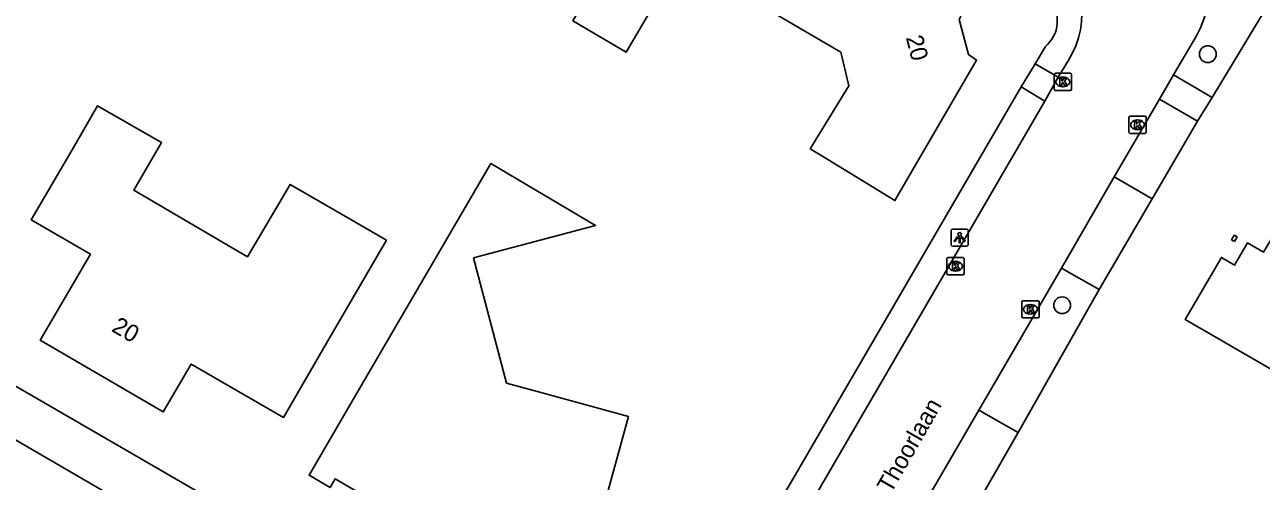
# Model space of a CAD drawing. Extents: x 157321 to 158827, y 386650 to 388532.
# Drawn here: x 158324.3 to 158396.4, y 387194 to 387220.6 of the extents above; entities that cross this region are included whole.
import ezdxf

# ---------------------------------------------------------------- set-up
doc = ezdxf.new("R2010")
doc.units = 0
for name, color, linetype in [('IMGEO_Berm_groen', 7, 'Continuous'), ('IMGEO_Boom', 7, 'Continuous'), ('IMGEO_Kolk', 7, 'Continuous'), ('IMGEO_Lichtpunt', 7, 'Continuous'), ('IMGEO_Openbare_ruimte_label', 7, 'Continuous'), ('IMGEO_Pand', 7, 'Continuous'), ('IMGEO_Pand_nummerreeks', 7, 'Continuous'), ('IMGEO_Rijbaan_lokaal_gesloten', 7, 'Continuous'), ('IMGEO_Voetpad_open', 7, 'Continuous')]:
    doc.layers.add(name, color=color, linetype=linetype)

msp = doc.modelspace()

# ---------------------------------------------------------------- linework, layer by layer
at = {"layer": 'IMGEO_Berm_groen'}
for points in [[(158398.75, 387225.065), (158393.511, 387216.352)], [(158383.192, 387218.305), (158383.784, 387219.33), (158383.916, 387219.447), (158384.05, 387219.592), (158384.168, 387219.75), (158384.268, 387219.92), (158384.351, 387220.099), (158384.414, 387220.286), (158384.457, 387220.478), (158384.48, 387220.674), (158384.482, 387220.871), (158384.464, 387221.068), (158384.426, 387221.261), (158384.367, 387221.449), (158384.289, 387221.631), (158384.192, 387221.802), (158384.078, 387221.963), (158383.948, 387222.111), (158383.803, 387222.245), (158383.645, 387222.363), (158381.89, 387223.209)], [(158343.795, 387187.676), (158357.417, 387179.719), (158357.633, 387179.562), (158357.865, 387179.428), (158358.107, 387179.32), (158358.36, 387179.237), (158358.621, 387179.182), (158358.886, 387179.154), (158359.152, 387179.154), (158359.418, 387179.181), (158359.678, 387179.236), (158359.932, 387179.319), (158360.176, 387179.427), (158360.407, 387179.56), (158360.622, 387179.716), (158360.821, 387179.895), (158360.999, 387180.093), (158361.156, 387180.308), (158361.289, 387180.539), (158361.398, 387180.782), (158361.481, 387181.036), (158361.487, 387181.06), (158382.376, 387216.979)], [(158392.655, 387214.963), (158390.012, 387210.446)], [(158386.925, 387205.141), (158382.21, 387196.797)], [(158323.719, 387199.557), (158338.774, 387190.807)]]:
    msp.add_lwpolyline(points, dxfattribs=at)
at = {"layer": 'IMGEO_Boom'}
for centre in [(158393.252, 387218.878), (158384.764, 387204.229)]:
    msp.add_circle(centre, 0.489, dxfattribs=at)
at = {"layer": 'IMGEO_Kolk'}
for p, q in [((158384.305, 387216.835), (158384.305, 387217.687)), ((158384.38, 387217.761), (158385.232, 387217.761)), ((158384.793, 387217.541), (158384.818, 387217.541)), ((158385.306, 387217.687), (158385.306, 387216.835)), ((158385.232, 387216.761), (158384.38, 387216.761)), ((158384.816, 387216.981), (158384.791, 387216.981)), ((158388.657, 387214.333), (158388.657, 387215.185)), ((158388.732, 387215.259), (158389.584, 387215.259)), ((158389.145, 387215.039), (158389.17, 387215.039)), ((158389.658, 387215.185), (158389.658, 387214.333)), ((158389.584, 387214.259), (158388.732, 387214.259)), ((158389.168, 387214.479), (158389.143, 387214.479)), ((158378.125, 387207.008), (158378.977, 387207.008)), ((158378.05, 387206.082), (158378.05, 387206.934)), ((158378.538, 387206.788), (158378.563, 387206.788)), ((158379.051, 387206.934), (158379.051, 387206.082)), ((158378.977, 387206.008), (158378.125, 387206.008)), ((158378.561, 387206.228), (158378.536, 387206.228)), ((158382.417, 387203.565), (158382.417, 387204.417)), ((158382.492, 387204.491), (158383.344, 387204.491)), ((158382.905, 387204.271), (158382.93, 387204.271)), ((158383.418, 387204.417), (158383.418, 387203.565)), ((158383.344, 387203.491), (158382.492, 387203.491)), ((158382.928, 387203.711), (158382.903, 387203.711))]:
    msp.add_line(p, q, dxfattribs=at)
for points in [[(158384.305, 387216.835), (158384.305, 387217.687)], [(158384.38, 387217.761), (158385.232, 387217.761)], [(158384.626, 387217.461), (158384.749, 387217.461), (158384.749, 387217.31), (158384.879, 387217.461), (158385.043, 387217.461), (158384.897, 387217.31), (158385.05, 387217.061), (158384.898, 387217.061), (158384.813, 387217.225), (158384.749, 387217.158), (158384.749, 387217.061), (158384.626, 387217.061), (158384.626, 387217.461)], [(158385.306, 387217.687), (158385.306, 387216.835)], [(158385.232, 387216.761), (158384.38, 387216.761)], [(158388.657, 387214.333), (158388.657, 387215.185)], [(158388.732, 387215.259), (158389.584, 387215.259)], [(158388.978, 387214.959), (158389.101, 387214.959), (158389.101, 387214.808), (158389.231, 387214.959), (158389.395, 387214.959), (158389.249, 387214.808), (158389.402, 387214.559), (158389.25, 387214.559), (158389.165, 387214.723), (158389.101, 387214.656), (158389.101, 387214.559), (158388.978, 387214.559), (158388.978, 387214.959)], [(158389.658, 387215.185), (158389.658, 387214.333)], [(158389.584, 387214.259), (158388.732, 387214.259)], [(158378.125, 387207.008), (158378.977, 387207.008)], [(158378.05, 387206.082), (158378.05, 387206.934)], [(158378.371, 387206.708), (158378.494, 387206.708), (158378.494, 387206.557), (158378.624, 387206.708), (158378.788, 387206.708), (158378.642, 387206.557), (158378.795, 387206.308), (158378.643, 387206.308), (158378.558, 387206.472), (158378.494, 387206.405), (158378.494, 387206.308), (158378.371, 387206.308), (158378.371, 387206.708)], [(158379.051, 387206.934), (158379.051, 387206.082)], [(158378.977, 387206.008), (158378.125, 387206.008)], [(158382.417, 387203.565), (158382.417, 387204.417)], [(158382.492, 387204.491), (158383.344, 387204.491)], [(158382.738, 387204.191), (158382.861, 387204.191), (158382.861, 387204.04), (158382.991, 387204.191), (158383.155, 387204.191), (158383.009, 387204.04), (158383.162, 387203.791), (158383.01, 387203.791), (158382.925, 387203.955), (158382.861, 387203.888), (158382.861, 387203.791), (158382.738, 387203.791), (158382.738, 387204.191)], [(158383.418, 387204.417), (158383.418, 387203.565)], [(158383.344, 387203.491), (158382.492, 387203.491)]]:
    msp.add_lwpolyline(points, dxfattribs=at)
for centre, start, end in [((158384.382, 387217.685), 91.55205, 178.44795), ((158384.382, 387217.685), 91.55205, 178.44795), ((158385.23, 387217.685), 1.55205, 88.44795), ((158385.23, 387217.685), 1.55205, 88.44795), ((158384.382, 387216.837), 181.55205, 268.44795), ((158384.382, 387216.837), 181.55205, 268.44795), ((158385.23, 387216.837), 271.55205, 358.44795), ((158385.23, 387216.837), 271.55205, 358.44795), ((158388.734, 387215.183), 91.55205, 178.44795), ((158388.734, 387215.183), 91.55205, 178.44795), ((158389.582, 387215.183), 1.55205, 88.44795), ((158389.582, 387215.183), 1.55205, 88.44795), ((158388.734, 387214.335), 181.55205, 268.44795), ((158388.734, 387214.335), 181.55205, 268.44795), ((158389.582, 387214.335), 271.55205, 358.44795), ((158389.582, 387214.335), 271.55205, 358.44795), ((158378.127, 387206.932), 91.55205, 178.44795), ((158378.127, 387206.932), 91.55205, 178.44795), ((158378.975, 387206.932), 1.55205, 88.44795), ((158378.975, 387206.932), 1.55205, 88.44795), ((158378.127, 387206.084), 181.55205, 268.44795), ((158378.127, 387206.084), 181.55205, 268.44795), ((158378.975, 387206.084), 271.55205, 358.44795), ((158378.975, 387206.084), 271.55205, 358.44795), ((158382.494, 387204.415), 91.55205, 178.44795), ((158382.494, 387204.415), 91.55205, 178.44795), ((158383.342, 387204.415), 1.55205, 88.44795), ((158383.342, 387204.415), 1.55205, 88.44795), ((158382.494, 387203.567), 181.55205, 268.44795), ((158382.494, 387203.567), 181.55205, 268.44795), ((158383.342, 387203.567), 271.55205, 358.44795), ((158383.342, 387203.567), 271.55205, 358.44795)]:
    msp.add_arc(centre, 0.0765, start, end, dxfattribs=at)
for centre, major_axis, ratio, start_param, end_param in [((158384.792, 387217.261), (-0.387, 0.002), 0.722429, 4.712389, 7.853982), ((158384.817, 387217.261), (-0.39, 0.002), 0.717154, 1.570796, 4.712389), ((158389.144, 387214.759), (-0.387, 0.002), 0.722429, 4.712389, 7.853982), ((158389.169, 387214.759), (-0.39, 0.002), 0.717154, 1.570796, 4.712389), ((158378.537, 387206.508), (-0.387, 0.002), 0.722429, 4.712389, 7.853982), ((158378.562, 387206.508), (-0.39, 0.002), 0.717154, 1.570796, 4.712389), ((158382.904, 387203.991), (-0.387, 0.002), 0.722429, 4.712389, 7.853982), ((158382.929, 387203.991), (-0.39, 0.002), 0.717154, 1.570796, 4.712389)]:
    msp.add_ellipse(centre, major_axis=major_axis, ratio=ratio, start_param=start_param, end_param=end_param, dxfattribs=at)
at = {"layer": 'IMGEO_Lichtpunt'}
for p, q in [((158378.293, 387208.575), (158378.293, 387207.768)), ((158378.293, 387208.575), (158378.293, 387207.768)), ((158379.195, 387208.67), (158378.387, 387208.67)), ((158379.195, 387208.67), (158378.387, 387208.67)), ((158379.289, 387207.768), (158379.289, 387208.575)), ((158379.289, 387207.768), (158379.289, 387208.575)), ((158378.387, 387207.674), (158379.195, 387207.674)), ((158378.387, 387207.674), (158379.195, 387207.674))]:
    msp.add_line(p, q, dxfattribs=at)
for points in [[(158378.667, 387208.239), (158378.706, 387208.211), (158378.518, 387207.949), (158378.48, 387207.976), (158378.667, 387208.239)], [(158378.769, 387208.191), (158378.816, 387208.191), (158378.816, 387207.869), (158378.769, 387207.869), (158378.769, 387208.191)], [(158378.879, 387208.211), (158378.917, 387208.238), (158379.104, 387207.976), (158379.065, 387207.948), (158378.879, 387208.211)]]:
    msp.add_lwpolyline(points, dxfattribs=at)
msp.add_circle((158378.792, 387208.373), 0.0994, dxfattribs=at)
for centre, start, end in [((158378.387, 387208.575), 90, 180), ((158378.387, 387208.575), 90, 180), ((158379.195, 387208.575), 0, 90), ((158379.195, 387208.575), 0, 90), ((158378.387, 387207.768), 180, 270), ((158378.387, 387207.768), 180, 270), ((158379.195, 387207.768), 270, 0), ((158379.195, 387207.768), 270, 360)]:
    msp.add_arc(centre, 0.0946, start, end, dxfattribs=at)
at = {"layer": 'IMGEO_Pand'}
for points in [[(158370.089, 387213.35), (158372.342, 387217.029), (158371.869, 387218.986), (158363.288, 387224.034), (158363.627, 387224.606), (158366.174, 387228.908), (158379.012, 387221.415), (158378.762, 387220.906), (158379.297, 387218.851), (158379.776, 387218.53), (158375.017, 387210.332), (158370.753, 387212.943), (158370.089, 387213.35)], [(158359.566, 387226.38), (158362.724, 387224.732), (158359.364, 387219.002), (158356.251, 387220.828), (158359.566, 387226.38)], [(158404.603, 387196.051), (158396.262, 387200.883), (158391.935, 387203.389), (158394.043, 387207.023), (158394.812, 387206.577), (158395.558, 387207.864), (158396.488, 387207.32), (158398.119, 387210.055), (158398.374, 387209.929), (158400.437, 387213.451), (158400.18, 387213.605), (158402.675, 387217.974), (158411.294, 387212.957), (158408.788, 387208.631), (158405.131, 387202.318), (158407.454, 387200.973), (158404.603, 387196.051)], [(158345.387, 387208.021), (158341.905, 387202.01), (158339.398, 387197.683), (158334.017, 387200.8), (158332.385, 387198.01), (158325.218, 387202.201), (158327.077, 387205.389), (158328.137, 387207.207), (158324.684, 387209.22), (158327.203, 387213.54), (158328.559, 387215.867), (158332.284, 387213.718), (158330.662, 387210.952), (158337.297, 387207.061), (158339.773, 387211.283), (158345.387, 387208.021)], [(158349.778, 387209.599), (158351.465, 387212.495), (158357.58, 387208.874), (158350.465, 387206.996), (158352.394, 387199.685), (158354.672, 387199.059), (158359.493, 387197.735), (158356.6, 387187.203), (158355.466, 387187.476), (158354.991, 387186.737), (158351.844, 387188.586), (158349.794, 387189.062), (158346.105, 387190.088), (158346.358, 387191.078), (158346.517, 387191.697), (158342.4, 387194.101), (158342.1, 387193.592), (158340.876, 387194.312), (158343.392, 387198.633), (158349.778, 387209.599)], [(158394.812, 387207.953), (158394.64, 387208.053), (158394.79, 387208.313), (158394.962, 387208.212), (158394.812, 387207.953)]]:
    msp.add_lwpolyline(points, dxfattribs=at)
at = {"layer": 'IMGEO_Rijbaan_lokaal_gesloten'}
for points in [[(158391.254, 387217.679), (158392.593, 387219.939)], [(158385.105, 387218.493), (158384.54, 387217.528)], [(158384.54, 387217.528), (158383.752, 387216.141)], [(158390.434, 387216.253), (158391.254, 387217.679)], [(158383.752, 387216.141), (158362.64, 387179.793)], [(158387.804, 387211.718), (158390.434, 387216.253)], [(158384.731, 387206.396), (158387.804, 387211.718)], [(158379.911, 387198.111), (158384.731, 387206.396)], [(158376.986, 387193.097), (158379.911, 387198.111)], [(158337.433, 387188.422), (158322.315, 387197.205)]]:
    msp.add_lwpolyline(points, dxfattribs=at)
for centre, radius, start, end in [((158380.835, 387221.237), 5.076, 327.27394, 54.06025), ((158387.242, 387222.87), 6.101, 331.28845, 11.43763)]:
    msp.add_arc(centre, radius, start, end, dxfattribs=at)
at = {"layer": 'IMGEO_Voetpad_open'}
for points in [[(158382.376, 387216.979), (158383.192, 387218.305)], [(158383.192, 387218.305), (158384.54, 387217.528)], [(158391.254, 387217.679), (158393.511, 387216.352)], [(158383.752, 387216.141), (158382.376, 387216.979)], [(158392.655, 387214.963), (158390.434, 387216.253)], [(158393.511, 387216.352), (158392.655, 387214.963)], [(158387.804, 387211.718), (158390.012, 387210.446)], [(158390.012, 387210.446), (158386.925, 387205.141)], [(158386.925, 387205.141), (158384.731, 387206.396)], [(158379.911, 387198.111), (158382.21, 387196.797)], [(158382.21, 387196.797), (158379.3, 387191.745)]]:
    msp.add_lwpolyline(points, dxfattribs=at)

# ---------------------------------------------------------------- texts
at = {"layer": 'IMGEO_Openbare_ruimte_label'}
msp.add_text('Frans van Thoorlaan', height=1, rotation=60.07751, dxfattribs=at).set_placement((158371.634, 387187.731))
at = {"layer": 'IMGEO_Pand_nummerreeks'}
for rotation, p in [(284.59249, (158375.647, 387219.849)), (329.90116, (158329.311, 387202.744))]:
    msp.add_text('20', height=1, rotation=rotation, dxfattribs=at).set_placement(p)

doc.saveas('drawing.dxf')
